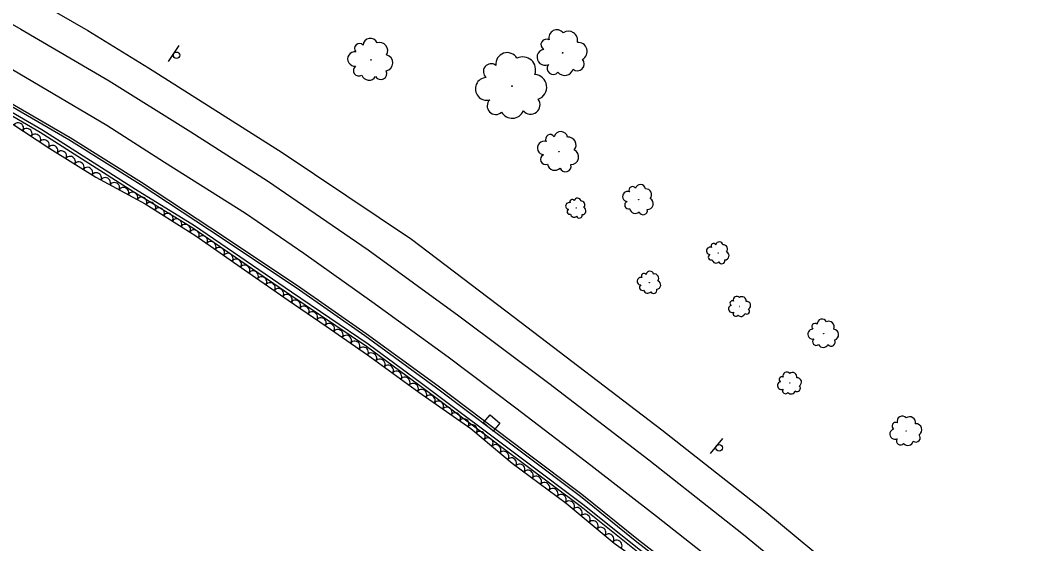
# Model space of a CAD drawing. Extents: x 1722896 to 1754269, y 648279 to 666297.
# Drawn here: x 1739514 to 1739905.2, y 649118.4 to 649321.9 of the extents above; entities that cross this region are included whole.
import ezdxf

# ---------------------------------------------------------------- set-up
doc = ezdxf.new("R2010")
doc.units = 0
for name, color, linetype in [('DESIGN - PUBLIC HEARING - Shapes', 7, 'Continuous'), ('DESIGN - SCRATCH - User 1', 7, 'Continuous'), ('SURVEY - CENTERLINE - Preliminary Text', 7, 'Continuous'), ('SURVEY - DRAINAGE - Natural Features', 7, 'Continuous'), ('SURVEY - VEGETATION - Features with Text', 7, 'Continuous')]:
    doc.layers.add(name, color=color, linetype=linetype)

msp = doc.modelspace()

# ---------------------------------------------------------------- linework, layer by layer
at = {"layer": 'DESIGN - PUBLIC HEARING - Shapes'}
for p, q in [((1739571.64, 649305.82), (1739575.77, 649312.08)), ((1739782.26, 649153.59), (1739787.02, 649159.38))]:
    msp.add_line(p, q, dxfattribs=at)
for centre in [(1739574.74, 649308.29), (1739785.6, 649155.73)]:
    msp.add_circle(centre, 1.25, dxfattribs=at)
at = {"layer": 'DESIGN - SCRATCH - User 1'}
for points in [[(1739902.38, 648992.9), (1739888.67, 649004.85), (1739869.81, 649021.64), (1739853.06, 649035.99), (1739810.5, 649069.63), (1739790.96, 649085.62), (1739731.95, 649132.86), (1739709.49, 649149.68), (1739669.25, 649179.81), (1739648.56, 649195.07), (1739618.77, 649215.25), (1739581.12, 649241.05), (1739558.14, 649255.11), (1739521.72, 649278.29), (1739497.25, 649292.57), (1739464.17, 649311.24), (1739420.19, 649335.04)], [(1739903.14, 648993.76), (1739889.43, 649005.72), (1739870.56, 649022.51), (1739853.79, 649036.88), (1739811.22, 649070.53), (1739791.69, 649086.51), (1739732.66, 649133.77), (1739710.18, 649150.6), (1739669.94, 649180.73), (1739649.22, 649196.01), (1739619.42, 649216.2), (1739581.75, 649242.01), (1739558.75, 649256.08), (1739522.32, 649279.27), (1739497.82, 649293.56), (1739464.73, 649312.24), (1739420.73, 649336.06)], [(1739439.34, 649328.46), (1739475.58, 649308.77), (1739502.19, 649293.33), (1739532.9, 649275.57), (1739560.59, 649258.2), (1739587.58, 649240.46), (1739621.27, 649217.99), (1739647.91, 649199.41), (1739675.82, 649179.07), (1739709.77, 649153.45), (1739731.7, 649136.94), (1739753.66, 649119.21), (1739779.97, 649098.85), (1739807.89, 649076.48), (1739828.14, 649060.01), (1739860.86, 649032.85), (1739898.75, 648999.92)], [(1739439.79, 649329.29), (1739476.04, 649309.59), (1739502.66, 649294.14), (1739533.38, 649276.38), (1739561.1, 649258.99), (1739588.1, 649241.24), (1739621.8, 649218.77), (1739648.46, 649200.17), (1739676.38, 649179.82), (1739710.34, 649154.2), (1739732.27, 649137.68), (1739754.24, 649119.95), (1739780.55, 649099.59), (1739808.48, 649077.21), (1739828.74, 649060.74), (1739861.47, 649033.56), (1739899.36, 649000.63)]]:
    msp.add_lwpolyline(points, dxfattribs=at)
at = {"layer": 'SURVEY - CENTERLINE - Preliminary Text'}
for points in [[(1739119.25, 649490.88), (1739158.84, 649479.68), (1739189.59, 649469.51), (1739224.06, 649457.39), (1739268.07, 649439.46), (1739300.66, 649425.56), (1739340.49, 649408.79), (1739372.11, 649393.94), (1739402.21, 649379.16), (1739428.54, 649365.82), (1739457.3, 649350.83), (1739486.89, 649334.19), (1739514.27, 649318.5), (1739548.57, 649298.32), (1739580.33, 649278.52), (1739610.05, 649259.54), (1739649.15, 649232.63), (1739684.46, 649207), (1739719.43, 649180.87), (1739758.24, 649151.04), (1739795.04, 649122.06), (1739827.98, 649095.03), (1739882.66, 649050.21)], [(1739890.78, 649023.99), (1739842.98, 649063.56), (1739817.83, 649083.91), (1739793.59, 649103.58), (1739761.22, 649129.06), (1739735.73, 649148.9), (1739706.57, 649171.19), (1739680.29, 649191.01), (1739650.68, 649212.42), (1739624.19, 649231.29), (1739601.59, 649246.78), (1739570, 649266.66), (1739547.68, 649280.97), (1739513.79, 649300.97), (1739478.05, 649321.92), (1739449.6, 649337.15), (1739417.27, 649354.37), (1739387.21, 649369.46), (1739347.33, 649389.1), (1739308.79, 649405.98), (1739264.46, 649424.77), (1739207.38, 649446.86), (1739166.6, 649461.31), (1739121.89, 649476.52)], [(1739515.05, 649332.62), (1739540.28, 649317.89), (1739563.85, 649303.38), (1739615.84, 649270.47), (1739666.04, 649236.79), (1739705.91, 649206.46), (1739763.29, 649162.74), (1739803.32, 649131.3), (1739834.56, 649105.4), (1739864.16, 649081.58), (1739876.11, 649071.9)]]:
    msp.add_lwpolyline(points, dxfattribs=at)
at = {"layer": 'SURVEY - DRAINAGE - Natural Features'}
msp.add_line((1739697.22, 649165.42), (1739697.22, 649165.42), dxfattribs=at)
msp.add_lwpolyline([(1739694.02, 649165.59), (1739696.67, 649168.58), (1739700.41, 649165.26), (1739697.76, 649162.27), (1739694.02, 649165.59)], dxfattribs=at)
at = {"layer": 'SURVEY - VEGETATION - Features with Text'}
msp.add_lwpolyline([(1739510.32, 649282.07), (1739525.54, 649272.07), (1739543.31, 649260.88), (1739562.6, 649250.55), (1739582.22, 649238.12), (1739602.48, 649224.02), (1739618.12, 649213.17), (1739632.87, 649203.02), (1739648.98, 649191.87), (1739668.84, 649177.36), (1739689.04, 649163.3), (1739705.16, 649149.72), (1739726.13, 649134.26), (1739744.75, 649118.7), (1739766.33, 649103.38), (1739780.74, 649091.6), (1739793.94, 649079.85), (1739814.24, 649064.26), (1739832.1, 649048.31), (1739857.6, 649027.94), (1739873.94, 649013.87), (1739905.19, 648983.81)], dxfattribs=at)
for centre, radius in [((1739650.32, 649306.5), 0.0979), ((1739724.75, 649309.23), 0.109), ((1739705.09, 649296.31), 0.154), ((1739723.32, 649270.8), 0.0921), ((1739754.3, 649252.19), 0.0689), ((1739730.08, 649248.9), 0.0457), ((1739785.26, 649231.49), 0.0501), ((1739758.51, 649219.94), 0.0518), ((1739793.6, 649210.67), 0.0485), ((1739826.22, 649200.13), 0.0663), ((1739813.04, 649180.88), 0.0527), ((1739858.28, 649162.31), 0.0702)]:
    msp.add_circle(centre, radius, dxfattribs=at)
for centre, radius, start, end in [((1739722.56, 649315.07), 3.12, 38.3229, 195.1118), ((1739650.04, 649312.1), 2.8, 20.6722, 177.4611), ((1739718.49, 649312.4), 2.14, 60.439, 239.1847), ((1739727.04, 649314.1), 3.56, 347.3756, 124.8999), ((1739645.82, 649310.92), 1.93, 42.7883, 221.5339), ((1739653.61, 649310.04), 3.2, 329.7249, 107.2491), ((1739717.96, 649307.49), 3.12, 100.4597, 293.8794), ((1739730.77, 649309.79), 3.53, 298.2715, 94.1099), ((1739644.03, 649306.86), 2.8, 82.809, 276.2287), ((1739655.62, 649305.35), 3.17, 280.6207, 76.4592), ((1739703.22, 649304.91), 4.41, 30.1241, 186.913), ((1739709.28, 649302.64), 5.02, 339.1768, 116.701), ((1739730.55, 649304.89), 2.61, 228.5244, 43.5246), ((1739645.57, 649302.34), 2.13, 125.4277, 302.7468), ((1739696.99, 649301.99), 3.02, 52.2402, 230.9859), ((1739721.12, 649303.22), 2.37, 143.0784, 320.3975), ((1739725.58, 649303.79), 3.36, 218.3655, 345.2111), ((1739649.55, 649301.62), 3.02, 200.7147, 327.5604), ((1739654.1, 649301.2), 2.34, 210.8736, 25.8739), ((1739695.26, 649295.25), 4.4, 92.2609, 285.6806), ((1739713.61, 649295.89), 4.99, 290.0726, 85.9111), ((1739698.81, 649288.64), 3.35, 134.8796, 312.1987), ((1739712.32, 649289.07), 3.68, 220.3255, 35.3258), ((1739705.15, 649288.55), 4.74, 210.1666, 337.0123), ((1739719.96, 649275.68), 1.81, 31.8149, 210.5605), ((1739724.07, 649276.02), 2.64, 9.6987, 166.4876), ((1739726.99, 649273.48), 3.01, 318.7514, 96.2757), ((1739717.58, 649272.25), 2.63, 71.8355, 265.2552), ((1739728.02, 649268.78), 2.99, 269.6473, 65.4858), ((1739718.19, 649267.81), 2, 114.4542, 291.7734), ((1739721.73, 649266.42), 2.84, 189.7413, 316.5869), ((1739725.87, 649265.22), 2.2, 199.9002, 14.9004), ((1739751.9, 649255.91), 1.36, 30.0785, 208.8241), ((1739754.98, 649256.07), 1.98, 7.9624, 164.7513), ((1739757.11, 649254.11), 2.25, 317.0151, 94.5393), ((1739728.49, 649251.38), 0.899, 30.0807, 208.8263), ((1739730.53, 649251.48), 1.31, 7.9645, 164.7535), ((1739731.95, 649250.18), 1.49, 317.0173, 94.5415), ((1739750.04, 649253.41), 1.97, 70.0992, 263.5189), ((1739757.77, 649250.57), 2.24, 267.9109, 63.7494), ((1739727.26, 649249.71), 1.31, 70.1014, 263.5211), ((1739727.5, 649247.5), 0.994, 112.7201, 290.0392), ((1739732.38, 649247.83), 1.48, 267.9131, 63.7516), ((1739750.39, 649250.06), 1.5, 112.7179, 290.037), ((1739753.01, 649248.95), 2.13, 188.0049, 314.8506), ((1739756.08, 649247.96), 1.65, 198.1638, 13.1641), ((1739729.23, 649246.76), 1.41, 188.0071, 314.8528), ((1739731.26, 649246.1), 1.09, 198.166, 13.1663), ((1739782.14, 649232.28), 1.43, 71.8696, 265.2893), ((1739783.43, 649234.14), 0.986, 31.8489, 210.5946), ((1739785.67, 649234.33), 1.44, 9.7328, 166.5217), ((1739787.26, 649232.95), 1.64, 318.7855, 96.3098), ((1739782.47, 649229.86), 1.09, 114.4883, 291.8074), ((1739784.4, 649229.11), 1.55, 189.7753, 316.621), ((1739786.65, 649228.46), 1.2, 199.9343, 14.9345), ((1739787.82, 649230.39), 1.63, 269.6814, 65.5198), ((1739758.7, 649222.9), 1.48, 14.158, 170.947), ((1739755.22, 649220.51), 1.48, 76.2949, 269.7146), ((1739756.41, 649222.53), 1.02, 36.2742, 215.0198), ((1739760.45, 649221.61), 1.69, 323.2108, 100.735), ((1739761.23, 649219.02), 1.68, 274.1066, 69.9451), ((1739755.76, 649218.04), 1.13, 118.9135, 296.2327), ((1739757.81, 649217.42), 1.6, 194.2006, 321.0463), ((1739760.18, 649216.93), 1.24, 204.3595, 19.3598), ((1739790.74, 649211.92), 0.953, 63.5922, 242.3378), ((1739792.48, 649213.21), 1.39, 41.476, 198.265), ((1739794.5, 649212.88), 1.58, 350.5288, 128.053), ((1739796.26, 649211.06), 1.57, 301.4246, 97.2631), ((1739790.62, 649209.73), 1.39, 103.6129, 297.0326), ((1739796.28, 649208.88), 1.16, 231.6775, 46.6778), ((1739792.13, 649207.9), 1.05, 146.2315, 323.5507), ((1739794.1, 649208.27), 1.49, 221.5186, 348.3643), ((1739825.63, 649203.87), 1.9, 26.8126, 183.6015), ((1739828.18, 649202.75), 2.16, 335.8653, 113.3896), ((1739821.97, 649199.91), 1.9, 88.9494, 282.3691), ((1739822.88, 649202.77), 1.3, 48.9287, 227.6744), ((1739829.88, 649199.73), 2.15, 286.7612, 82.5996), ((1739823.33, 649196.98), 1.44, 131.5681, 308.8872), ((1739829.16, 649196.83), 1.59, 217.0141, 32.0143), ((1739826.06, 649196.78), 2.04, 206.8551, 333.7008), ((1739811.87, 649183.66), 1.51, 40.5858, 197.3747), ((1739809.79, 649179.91), 1.51, 102.7226, 296.1423), ((1739809.96, 649182.29), 1.04, 62.7019, 241.4476), ((1739814.06, 649183.28), 1.72, 349.6385, 127.1627), ((1739815.94, 649181.27), 1.71, 300.5343, 96.3728), ((1739811.4, 649177.91), 1.15, 145.3413, 322.6604), ((1739813.55, 649178.27), 1.62, 220.6283, 347.474), ((1739815.93, 649178.89), 1.26, 230.7872, 45.7875), ((1739854.18, 649164.21), 1.38, 62.3995, 241.1452), ((1739856.74, 649166.03), 2.01, 40.2834, 197.0723), ((1739859.65, 649165.5), 2.29, 349.3361, 126.8603), ((1739853.94, 649161.04), 2.01, 102.4202, 295.8399), ((1739862.14, 649162.81), 2.28, 300.2319, 96.0704), ((1739856.07, 649158.36), 1.53, 145.0389, 322.358), ((1739858.93, 649158.83), 2.17, 220.3259, 347.1716), ((1739862.11, 649159.64), 1.68, 230.4848, 45.4851)]:
    msp.add_arc(centre, radius, start, end, dxfattribs=at)
for centre, major_axis in [((1739513.29, 649280.12), (1.67, -1.1)), ((1739516.63, 649277.92), (1.67, -1.1)), ((1739519.97, 649275.73), (1.67, -1.1)), ((1739523.32, 649273.53), (1.67, -1.1)), ((1739526.67, 649271.36), (1.69, -1.07)), ((1739530.06, 649269.22), (1.69, -1.07)), ((1739533.44, 649267.09), (1.69, -1.07)), ((1739536.83, 649264.96), (1.69, -1.07)), ((1739540.21, 649262.83), (1.69, -1.07)), ((1739543.61, 649260.72), (1.76, -0.94)), ((1739547.13, 649258.83), (1.76, -0.94)), ((1739550.66, 649256.94), (1.76, -0.94)), ((1739554.19, 649255.05), (1.76, -0.94)), ((1739557.71, 649253.16), (1.76, -0.94)), ((1739561.24, 649251.28), (1.76, -0.94)), ((1739564.67, 649249.23), (1.69, -1.07)), ((1739568.05, 649247.09), (1.69, -1.07)), ((1739571.43, 649244.95), (1.69, -1.07)), ((1739574.81, 649242.81), (1.69, -1.07)), ((1739578.19, 649240.67), (1.69, -1.07)), ((1739581.57, 649238.53), (1.69, -1.07)), ((1739584.87, 649236.27), (1.64, -1.14)), ((1739588.15, 649233.99), (1.64, -1.14)), ((1739591.44, 649231.7), (1.64, -1.14)), ((1739594.72, 649229.42), (1.64, -1.14)), ((1739598.01, 649227.13), (1.64, -1.14)), ((1739601.29, 649224.85), (1.64, -1.14)), ((1739604.57, 649222.57), (1.64, -1.14)), ((1739607.86, 649220.29), (1.64, -1.14)), ((1739611.15, 649218.01), (1.64, -1.14)), ((1739614.43, 649215.73), (1.64, -1.14)), ((1739617.72, 649213.45), (1.64, -1.14)), ((1739621.01, 649211.18), (1.65, -1.13)), ((1739624.31, 649208.91), (1.65, -1.13)), ((1739627.6, 649206.64), (1.65, -1.13)), ((1739630.9, 649204.38), (1.65, -1.13)), ((1739634.19, 649202.11), (1.64, -1.14)), ((1739637.48, 649199.83), (1.64, -1.14)), ((1739640.77, 649197.55), (1.64, -1.14)), ((1739644.06, 649195.28), (1.64, -1.14)), ((1739647.35, 649193), (1.64, -1.14)), ((1739650.61, 649190.68), (1.61, -1.18)), ((1739653.84, 649188.32), (1.61, -1.18)), ((1739657.07, 649185.96), (1.61, -1.18)), ((1739660.3, 649183.6), (1.61, -1.18)), ((1739663.53, 649181.24), (1.61, -1.18)), ((1739666.76, 649178.88), (1.61, -1.18)), ((1739670.01, 649176.55), (1.64, -1.14)), ((1739673.29, 649174.26), (1.64, -1.14)), ((1739676.57, 649171.98), (1.64, -1.14)), ((1739679.86, 649169.69), (1.64, -1.14)), ((1739683.14, 649167.41), (1.64, -1.14)), ((1739686.42, 649165.12), (1.64, -1.14)), ((1739689.66, 649162.78), (1.53, -1.29)), ((1739692.72, 649160.2), (1.53, -1.29)), ((1739695.78, 649157.63), (1.53, -1.29)), ((1739698.84, 649155.05), (1.53, -1.29)), ((1739701.9, 649152.47), (1.53, -1.29)), ((1739704.95, 649149.89), (1.53, -1.29)), ((1739708.16, 649147.51), (1.61, -1.19)), ((1739711.38, 649145.13), (1.61, -1.19)), ((1739714.6, 649142.76), (1.61, -1.19)), ((1739717.82, 649140.38), (1.61, -1.19)), ((1739721.04, 649138.01), (1.61, -1.19)), ((1739724.26, 649135.63), (1.61, -1.19)), ((1739727.41, 649133.18), (1.53, -1.28)), ((1739730.48, 649130.62), (1.53, -1.28)), ((1739733.55, 649128.05), (1.53, -1.28)), ((1739736.62, 649125.49), (1.53, -1.28)), ((1739739.69, 649122.92), (1.53, -1.28)), ((1739742.76, 649120.36), (1.53, -1.28)), ((1739745.9, 649117.88), (1.63, -1.16))]:
    msp.add_ellipse(centre, major_axis=major_axis, ratio=0.940188, start_param=0, end_param=3.141593, dxfattribs=at)

doc.saveas('drawing.dxf')
